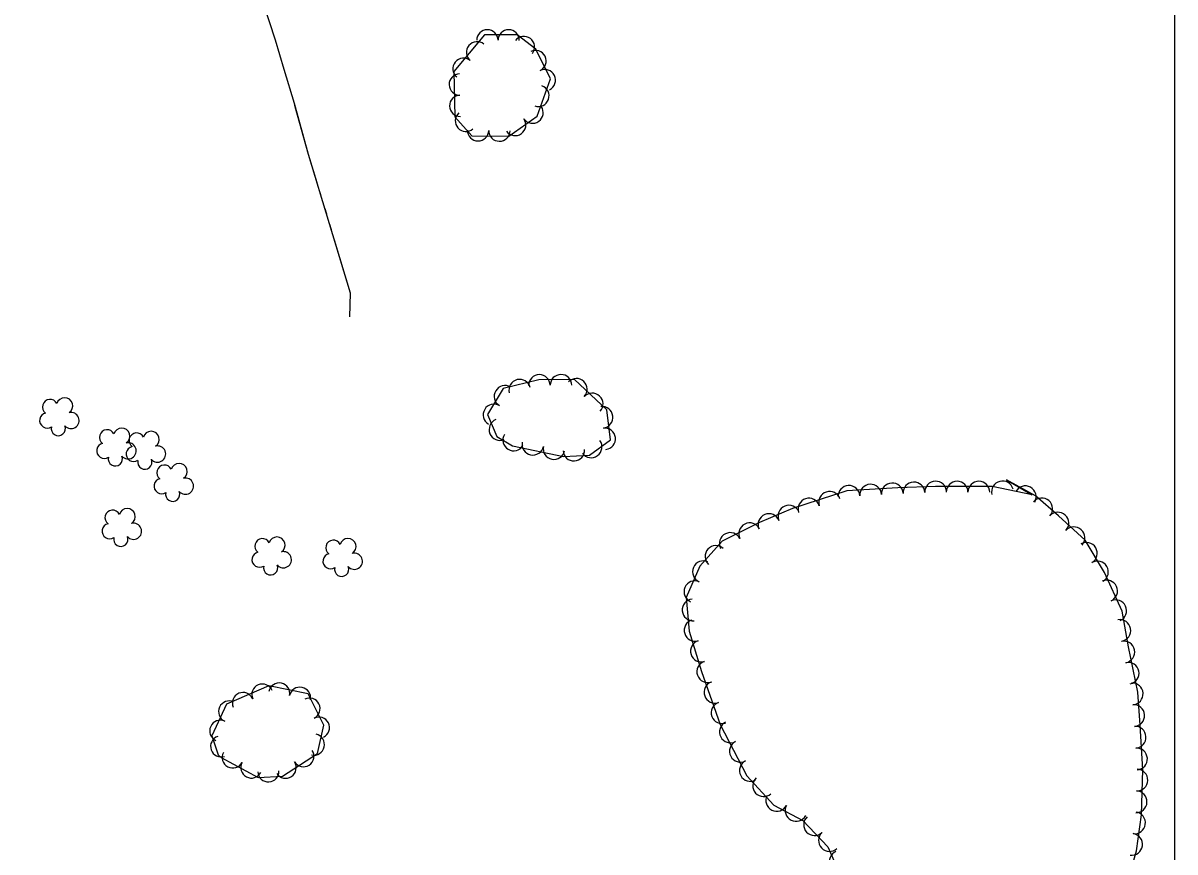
# Model space of a CAD drawing. Extents: x 353423 to 364002, y 127000 to 201942.
# Drawn here: x 363077.8 to 363500, y 132590.9 to 132894.5 of the extents above; entities that cross this region are included whole.
import ezdxf

# ---------------------------------------------------------------- set-up
doc = ezdxf.new("R2010")
doc.units = 0
for name, color, linetype in [('E_FEN_Generic', 7, 'Continuous'), ('E_LAND_TreeLine', 7, 'Continuous'), ('E_STRUCT_WingWall', 7, 'Continuous')]:
    doc.layers.add(name, color=color, linetype=linetype)

msp = doc.modelspace()

# ---------------------------------------------------------------- linework, layer by layer
at = {"layer": 'E_FEN_Generic'}
for points in [[(363265.72, 132885.03), (363258.86, 132890.25), (363246.86, 132890.27), (363235.72, 132876.75), (363236.05, 132860.16), (363242.25, 132853.24), (363255.84, 132853.05), (363266.21, 132860.39), (363271.08, 132874.16), (363265.72, 132885.03)], [(363275.82, 132735.78), (363285.45, 132736.27), (363293.1, 132741.81), (363291.78, 132752.81), (363279.85, 132763.92), (363266.8, 132763.87), (363253.75, 132760.7), (363248.06, 132751.13), (363251.38, 132743.05), (363257.21, 132739.61), (363275.82, 132735.78)], [(363481.79, 132576.62), (363485.87, 132591.24), (363487.7, 132604.43), (363488.25, 132620.93), (363487.21, 132637.36), (363486.38, 132649.38), (363482.98, 132666.05), (363480.67, 132679.01), (363474.12, 132693.28), (363467.09, 132705.04), (363457.32, 132713.97), (363448.9, 132721.27), (363438.25, 132727.13), (363447.72, 132721.7)], [(363447.72, 132721.7), (363432.99, 132724.74), (363412.28, 132724.8), (363398.48, 132724.25), (363379.74, 132723.18), (363359.85, 132716.71), (363347.71, 132711.58), (363333.98, 132704.67), (363325.79, 132695.6), (363320.86, 132684.06), (363321.99, 132671.79), (363326.49, 132657.01), (363333.31, 132637.52), (363343.03, 132618.78), (363352.95, 132607.94), (363363.57, 132602.41), (363372.73, 132592.67), (363378.83, 132578.92)], [(363163.93, 132618.17), (363172.92, 132618.57), (363185.72, 132626.92), (363188.04, 132637.29), (363182.32, 132648.8), (363167.91, 132651.74), (363152.36, 132645.02), (363146.96, 132633.35), (363149.32, 132626.46), (363150.42, 132625.45), (363163.93, 132618.17)]]:
    msp.add_lwpolyline(points, dxfattribs=at)
for centre, radius, start, end in [((363247.97, 132888.22), 3.9, 359.9408, 179.9255), ((363255.77, 132888.21), 3.9, 359.9408, 179.9255), ((363244.18, 132883.81), 3.9, 50.4991, 230.4838), ((363261.38, 132885.77), 3.9, 322.7616, 142.7463), ((363265.61, 132880.63), 3.9, 296.2365, 116.2211), ((363239.22, 132877.79), 3.9, 50.4991, 230.4838), ((363237.86, 132872.01), 3.9, 91.1573, 271.142), ((363269.06, 132873.63), 3.9, 296.2365, 116.2211), ((363266.69, 132867.88), 3.9, 250.5404, 70.5251), ((363238.01, 132864.21), 3.9, 91.1573, 271.142), ((363240.1, 132858.7), 3.9, 131.8757, 311.8604), ((363264.55, 132861.72), 3.9, 215.3236, 35.3083), ((363258.18, 132857.21), 3.9, 215.3236, 35.3083), ((363244.58, 132855.25), 3.9, 179.2023, 359.187), ((363252.38, 132855.14), 3.9, 179.2023, 359.187), ((363259.82, 132760.05), 3.95, 13.6735, 193.6582), ((363267.03, 132761.81), 3.95, 0.2228, 180.2075), ((363274.94, 132761.84), 3.95, 0.2228, 180.2075), ((363280.62, 132760.37), 3.95, 317.0357, 137.0204), ((363254.43, 132757.79), 3.95, 59.3007, 239.2854), ((363087.67, 132753.9), 2.78, 25.9259, 233.6989), ((363093.03, 132754.3), 2.97, 302.955, 164.1889), ((363286.41, 132754.99), 3.95, 317.0357, 137.0204), ((363086.63, 132748.95), 2.78, 102.6029, 303.614), ((363095.36, 132748.93), 2.97, 220.6058, 103.5791), ((363250.39, 132750.99), 3.95, 59.3007, 239.2854), ((363290.02, 132750.09), 3.95, 276.8281, 96.8127), ((363252.57, 132745.59), 3.95, 112.3318, 292.3164), ((363090.7, 132745.97), 2.61, 165.311, 23.2437), ((363108.59, 132742.79), 2.78, 25.9259, 233.6989), ((363113.95, 132743.2), 2.97, 302.955, 164.1889), ((363119.4, 132741.6), 2.78, 25.9259, 233.6989), ((363124.76, 132742), 2.97, 302.955, 164.1889), ((363257.61, 132741.78), 3.95, 149.4738, 329.4585), ((363290.96, 132742.24), 3.95, 276.8281, 96.8127), ((363107.55, 132737.84), 2.78, 102.6029, 303.614), ((363116.28, 132737.82), 2.97, 220.6058, 103.5791), ((363118.36, 132736.65), 2.78, 102.6029, 303.614), ((363127.09, 132736.63), 2.97, 220.6058, 103.5791), ((363264.63, 132740.2), 3.95, 168.3761, 348.3608), ((363272.37, 132738.61), 3.95, 168.3761, 348.3608), ((363286.03, 132739.25), 3.95, 215.9257, 35.9104), ((363111.62, 132734.86), 2.61, 165.311, 23.2437), ((363122.43, 132733.67), 2.61, 165.311, 23.2437), ((363279.67, 132738.05), 3.95, 182.9033, 2.888), ((363129.61, 132729.85), 2.78, 25.9259, 233.6989), ((363134.97, 132730.25), 2.97, 302.955, 164.1889), ((363128.57, 132724.89), 2.78, 102.6029, 303.614), ((363137.3, 132724.88), 2.97, 220.6058, 103.5791), ((363396.4, 132722.04), 3.98, 3.2566, 183.2412), ((363404.32, 132722.39), 3.98, 2.2981, 182.2828), ((363412.28, 132722.71), 3.98, 2.2981, 182.2828), ((363420.15, 132722.69), 3.98, 359.8555, 179.8402), ((363428.12, 132722.67), 3.98, 359.8555, 179.8402), ((363436.78, 132722.78), 3.98, 14.3707, 194.3554), ((363132.64, 132721.91), 2.61, 165.311, 23.2437), ((363373.42, 132718.94), 3.98, 18.0398, 198.0244), ((363380.5, 132721.14), 3.98, 3.2566, 183.2412), ((363388.45, 132721.59), 3.98, 3.2566, 183.2412), ((363445.13, 132720.97), 3.98, 331.1746, 151.1592), ((363358.51, 132713.88), 3.98, 22.9065, 202.8912), ((363365.85, 132716.47), 3.98, 18.0398, 198.0244), ((363451.17, 132716.55), 3.98, 319.0951, 139.0798), ((363110.58, 132713.31), 2.78, 25.9259, 233.6989), ((363115.94, 132713.71), 2.97, 302.955, 164.1889), ((363351.18, 132710.78), 3.98, 22.9065, 202.8912), ((363457.11, 132711.34), 3.98, 317.5677, 137.5524), ((363109.55, 132708.36), 2.78, 102.6029, 303.614), ((363118.27, 132708.34), 2.97, 220.6058, 103.5791), ((363344.11, 132707.44), 3.98, 26.701, 206.6857), ((363462.99, 132705.96), 3.98, 317.5677, 137.5524), ((363113.61, 132705.38), 2.61, 165.311, 23.2437), ((363165.5, 132702.89), 2.78, 25.9259, 233.6989), ((363170.86, 132703.29), 2.97, 302.955, 164.1889), ((363191.52, 132702.32), 2.78, 25.9259, 233.6989), ((363196.88, 132702.73), 2.97, 302.955, 164.1889), ((363337, 132703.86), 3.98, 26.701, 206.6857), ((363164.46, 132697.93), 2.78, 102.6029, 303.614), ((363173.19, 132697.92), 2.97, 220.6058, 103.5791), ((363331.75, 132699.1), 3.98, 47.9518, 227.9365), ((363467.52, 132700.27), 3.98, 300.8832, 120.8679), ((363190.48, 132697.37), 2.78, 102.6029, 303.614), ((363199.21, 132697.36), 2.97, 220.6058, 103.5791), ((363327.17, 132693.52), 3.98, 66.8895, 246.8741), ((363471.6, 132693.43), 3.98, 300.8832, 120.8679), ((363168.53, 132694.95), 2.61, 165.311, 23.2437), ((363194.55, 132694.39), 2.61, 165.311, 23.2437), ((363324.04, 132686.2), 3.98, 66.8895, 246.8741), ((363474.95, 132686.47), 3.98, 294.6641, 114.6488), ((363323.37, 132679.52), 3.98, 95.2505, 275.2352), ((363478.28, 132679.23), 3.98, 294.6641, 114.6488), ((363324.1, 132672.02), 3.98, 106.9626, 286.9473), ((363479.8, 132671.99), 3.98, 280.0878, 100.0725), ((363326.42, 132664.41), 3.98, 106.9626, 286.9473), ((363481.25, 132664.1), 3.98, 281.5421, 101.5268), ((363328.75, 132656.88), 3.98, 109.2752, 289.2599), ((363482.84, 132656.3), 3.98, 281.5421, 101.5268), ((363165.51, 132648.49), 3.88, 23.3826, 203.3672), ((363171.68, 132648.9), 3.88, 348.4699, 168.4546), ((363179.29, 132647.35), 3.88, 348.4699, 168.4546), ((363331.38, 132649.36), 3.98, 109.2752, 289.2599), ((363484.33, 132648.76), 3.98, 273.9717, 93.9563), ((363153.33, 132642.28), 3.88, 65.1385, 245.1232), ((363158.39, 132645.41), 3.88, 23.3826, 203.3672), ((363182.76, 132643.35), 3.88, 296.4312, 116.4159), ((363334, 132641.84), 3.98, 109.2752, 289.2599), ((363484.88, 132640.82), 3.98, 273.9717, 93.9563), ((363150.07, 132635.24), 3.88, 65.1385, 245.1232), ((363186.21, 132636.4), 3.88, 296.4312, 116.4159), ((363337.05, 132634.83), 3.98, 117.4227, 297.4074), ((363150.41, 132629.53), 3.88, 108.9298, 288.9144), ((363184.36, 132630.18), 3.88, 257.3905, 77.3752), ((363485.41, 132632.88), 3.98, 273.6326, 93.6173), ((363340.72, 132627.76), 3.98, 117.4227, 297.4074), ((363485.91, 132624.93), 3.98, 273.6326, 93.6173), ((363154.65, 132625.48), 3.88, 151.6867, 331.6714), ((363180.52, 132625.95), 3.88, 213.1506, 33.1352), ((363161.48, 132621.79), 3.88, 151.6867, 331.6714), ((363167.72, 132620.37), 3.88, 182.5738, 2.5585), ((363174.02, 132621.71), 3.88, 213.1506, 33.1352), ((363344.38, 132620.69), 3.98, 117.4227, 297.4074), ((363486.04, 132617.18), 3.98, 268.0813, 88.066), ((363349.22, 132615.11), 3.98, 132.4738, 312.4585), ((363485.77, 132609.22), 3.98, 268.0813, 88.066), ((363354.05, 132609.72), 3.98, 152.5115, 332.4962), ((363361.12, 132606.04), 3.98, 152.5115, 332.4962), ((363367.9, 132600.84), 3.98, 133.2356, 313.2203), ((363485.19, 132601.51), 3.98, 262.1241, 82.1087), ((363373.36, 132595.04), 3.98, 133.2356, 313.2203), ((363484.1, 132593.62), 3.98, 262.1241, 82.1087), ((363377.34, 132587.42), 3.98, 113.9249, 293.9096)]:
    msp.add_arc(centre, radius, start, end, dxfattribs=at)
at = {"layer": 'E_LAND_TreeLine'}
for p, q in [((363500, 132500), (363500, 135000)), ((363500, 131000), (363500, 133500))]:
    msp.add_line(p, q, dxfattribs=at)
at = {"layer": 'E_STRUCT_WingWall'}
for points in [[(363197.54, 132786.96), (363197.86, 132795.55), (363182.45, 132846.42), (363177.22, 132865.02), (363173.5, 132877.56), (363170.35, 132888.29), (363163.99, 132907.81), (363157.45, 132923.46), (363152.33, 132935.96), (363145.58, 132952.13), (363140.95, 132961.54), (363132.79, 132977.27), (363124.42, 132992.62), (363114.6, 133005.88), (363107.25, 133012.3), (363099.31, 133018.11), (363089.89, 133024.64), (363083.73, 133031.47), (363080.18, 133039.41), (363075.12, 133051.12), (363071.46, 133058.9), (363067.44, 133066.8), (363065.58, 133070.8)], [(363177.54, 132863.87), (363177.22, 132865.02), (363173.5, 132877.56), (363170.35, 132888.29), (363169.26, 132891.63)], [(363185.6, 132836.04), (363182.45, 132846.42), (363177.54, 132863.87)], [(363187.33, 132830.3), (363186.75, 132832.21)], [(363189.07, 132824.56), (363188.49, 132826.48)], [(363190.81, 132818.83), (363190.23, 132820.74)], [(363197.54, 132786.96), (363197.86, 132795.55), (363191.97, 132815)]]:
    msp.add_lwpolyline(points, dxfattribs=at)

doc.saveas('drawing.dxf')
